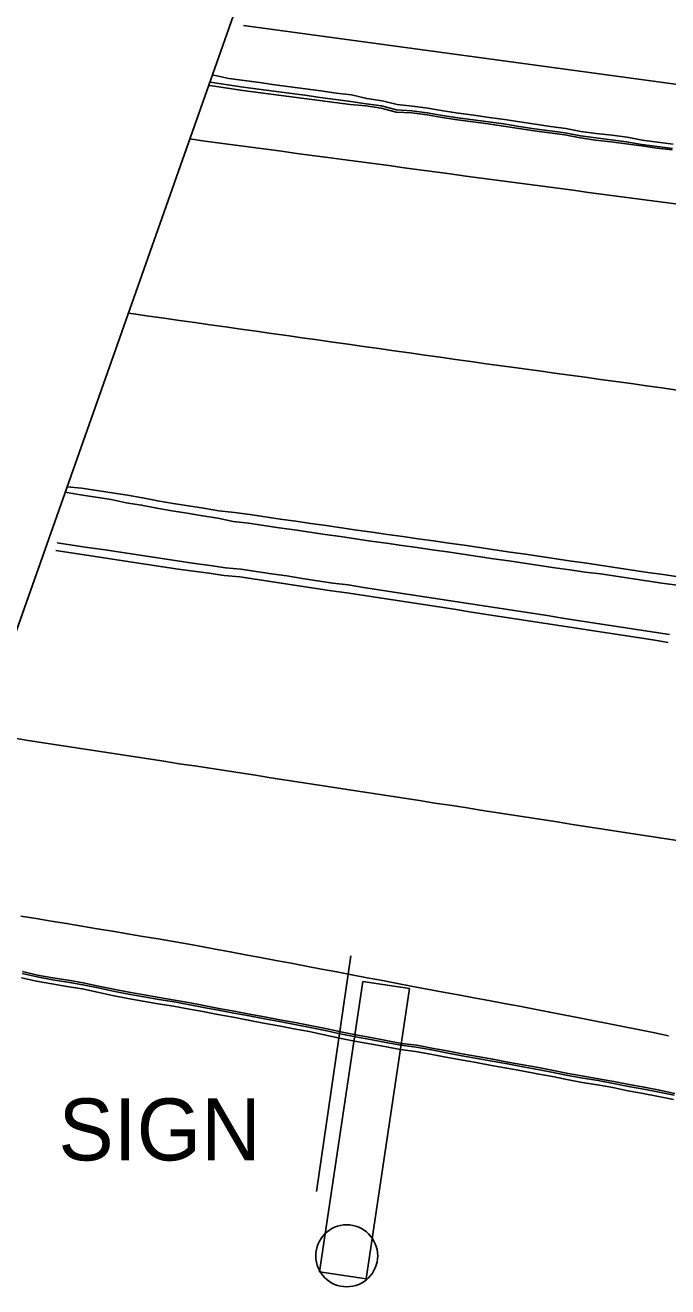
# Model space of a CAD drawing. Extents: x 1901471 to 1963503, y 756461 to 799997.
# Drawn here: x 1941032.1 to 1941073.6, y 780387.2 to 780468.7 of the extents above; entities that cross this region are included whole.
import ezdxf

# ---------------------------------------------------------------- set-up
doc = ezdxf.new("R2010")
doc.units = 0
for name, color, linetype in [('Default', 7, 'Continuous'), ('RD_EX_Bldg', 7, 'Continuous'), ('RD_EX_BldgApp', 7, 'Continuous'), ('RD_EX_Bridge', 7, 'Continuous'), ('RD_EX_Conc', 7, 'Continuous'), ('RD_EX_GuardRail', 7, 'Continuous'), ('RD_EX_Road', 7, 'Continuous'), ('RD_EX_UT', 7, 'Continuous')]:
    doc.layers.add(name, color=color, linetype=linetype)

# ---------------------------------------------------------------- blocks, each defined once
blk = doc.blocks.new('OP')
at = {"layer": 'Default'}
for start, end in [(90, 270), (270, 90)]:
    blk.add_arc((0, 0), 0.127, start, end, dxfattribs=at)

msp = doc.modelspace()

# ---------------------------------------------------------------- linework, layer by layer
at = {"layer": 'RD_EX_Bldg'}
msp.add_lwpolyline([(1941053.15, 780408.6), (1941050.94, 780393.38)], dxfattribs=at)
at = {"layer": 'RD_EX_BldgApp'}
msp.add_lwpolyline([(1941053.93, 780406.94), (1941051.13, 780388.2), (1941054.15, 780387.75), (1941056.94, 780406.49)], close=True, dxfattribs=at)
at = {"layer": 'RD_EX_Bridge'}
msp.add_lwpolyline([(1940781.43, 780508.5), (1940836.05, 780500.76), (1940891.91, 780492.77), (1940921.39, 780488.51), (1940956.52, 780483.54), (1940983.25, 780479.64), (1941021.4, 780473.85), (1941045.95, 780470.41), (1941022.38, 780403.6), (1941009.13, 780405.7), (1940966.13, 780411.91), (1940923.46, 780417.99), (1940884.38, 780423.8), (1940850.55, 780428.74), (1940814.56, 780433.94), (1940780.35, 780438.96), (1940757.53, 780442)], close=True, dxfattribs=at)
at = {"layer": 'RD_EX_Conc'}
for points in [[(1941073.92, 780460.64), (1941072.92, 780460.76), (1941071.93, 780460.9), (1941070.94, 780461.04), (1941069.95, 780461.17), (1941068.96, 780461.28), (1941067.97, 780461.42), (1941066.98, 780461.61), (1941065.99, 780461.74), (1941065, 780461.87), (1941064.01, 780462.02), (1941063.02, 780462.18), (1941062.03, 780462.32), (1941061.04, 780462.46), (1941060.05, 780462.59), (1941059.06, 780462.73), (1941058.08, 780462.9), (1941057.09, 780463.04), (1941056.08, 780463.09), (1941055.11, 780463.35), (1941054.12, 780463.49), (1941053.12, 780463.58), (1941052.13, 780463.7), (1941051.14, 780463.83), (1941050.15, 780463.96), (1941049.16, 780464.1), (1941048.16, 780464.23), (1941047.17, 780464.36), (1941046.18, 780464.49), (1941045.19, 780464.64), (1941044.2, 780464.78), (1941043.97, 780464.81)], [(1941073.93, 780460.74), (1941072.94, 780460.87), (1941071.95, 780461), (1941070.96, 780461.17), (1941069.97, 780461.3), (1941068.98, 780461.42), (1941067.98, 780461.55), (1941067, 780461.74), (1941066.01, 780461.87), (1941065.02, 780462), (1941064.03, 780462.15), (1941063.04, 780462.32), (1941062.05, 780462.45), (1941061.06, 780462.59), (1941060.07, 780462.72), (1941059.08, 780462.87), (1941058.09, 780463.04), (1941057.1, 780463.17), (1941056.1, 780463.23), (1941055.13, 780463.49), (1941054.14, 780463.63), (1941053.15, 780463.78), (1941052.16, 780463.91), (1941051.17, 780464.04), (1941050.18, 780464.17), (1941049.18, 780464.31), (1941048.19, 780464.44), (1941047.2, 780464.57), (1941046.21, 780464.7), (1941045.22, 780464.85), (1941044.23, 780465), (1941044.05, 780465.02)], [(1941073.97, 780461.02), (1941072.97, 780461.14), (1941071.98, 780461.27), (1941071, 780461.46), (1941070.01, 780461.6), (1941069.01, 780461.71), (1941068.02, 780461.84), (1941067.04, 780462.03), (1941066.05, 780462.16), (1941065.06, 780462.3), (1941064.07, 780462.45), (1941063.08, 780462.61), (1941062.09, 780462.74), (1941061.1, 780462.88), (1941060.11, 780463.02), (1941059.12, 780463.16), (1941058.13, 780463.33), (1941057.14, 780463.46), (1941056.15, 780463.57), (1941055.17, 780463.82), (1941054.18, 780463.96), (1941053.21, 780464.2), (1941052.21, 780464.32), (1941051.22, 780464.46), (1941050.23, 780464.59), (1941049.24, 780464.72), (1941048.25, 780464.85), (1941047.26, 780464.99), (1941046.27, 780465.12), (1941045.28, 780465.26), (1941044.3, 780465.48), (1941044.21, 780465.5)], [(1941034.71, 780438.54), (1941035.7, 780438.38), (1941036.69, 780438.23), (1941037.67, 780438.07), (1941038.65, 780437.86), (1941039.64, 780437.71), (1941040.62, 780437.5), (1941041.6, 780437.33), (1941042.59, 780437.18), (1941043.58, 780437.02), (1941044.57, 780436.87), (1941045.55, 780436.65), (1941046.54, 780436.54), (1941047.53, 780436.39), (1941048.52, 780436.24), (1941049.51, 780436.11), (1941050.5, 780435.96), (1941051.49, 780435.81), (1941052.48, 780435.67), (1941053.46, 780435.52), (1941054.45, 780435.37), (1941055.45, 780435.24), (1941056.44, 780435.1), (1941057.43, 780434.96), (1941058.42, 780434.82), (1941059.4, 780434.68), (1941060.39, 780434.53), (1941061.38, 780434.39), (1941062.37, 780434.24), (1941063.36, 780434.1), (1941064.35, 780433.95), (1941065.34, 780433.81), (1941066.33, 780433.66), (1941067.31, 780433.52), (1941068.3, 780433.38), (1941069.29, 780433.26), (1941070.28, 780433.11), (1941071.27, 780432.96), (1941072.25, 780432.82), (1941073.24, 780432.67), (1941074.23, 780432.53)], [(1941073.73, 780429.35), (1941072.75, 780429.5), (1941072.75, 780429.5), (1941071.76, 780429.65), (1941070.77, 780429.81), (1941069.78, 780429.96), (1941068.79, 780430.11), (1941067.8, 780430.26), (1941066.82, 780430.41), (1941065.83, 780430.57), (1941064.84, 780430.72), (1941063.85, 780430.87), (1941062.86, 780431.02), (1941061.87, 780431.18), (1941060.89, 780431.33), (1941059.9, 780431.48), (1941058.91, 780431.63), (1941057.92, 780431.79), (1941056.93, 780431.94), (1941055.94, 780432.09), (1941054.96, 780432.24), (1941053.97, 780432.39), (1941052.98, 780432.55), (1941051.99, 780432.67), (1941051, 780432.82), (1941050.01, 780432.97), (1941049.02, 780433.13), (1941048.03, 780433.28), (1941047.04, 780433.43), (1941046.05, 780433.58), (1941045.06, 780433.66), (1941044.07, 780433.81), (1941043.07, 780433.94), (1941042.08, 780434.08), (1941041.1, 780434.23), (1941040.11, 780434.38), (1941039.12, 780434.53), (1941038.13, 780434.68), (1941037.14, 780434.83), (1941036.15, 780434.98), (1941035.16, 780435.13), (1941034.18, 780435.28)], [(1941031.88, 780407.19), (1941032.85, 780406.96), (1941033.84, 780406.79), (1941034.82, 780406.62), (1941035.81, 780406.46), (1941036.79, 780406.25), (1941037.77, 780406.04), (1941038.75, 780405.85), (1941039.73, 780405.68), (1941040.72, 780405.5), (1941041.71, 780405.35), (1941042.6, 780405.18), (1941043.59, 780405), (1941044.57, 780404.81), (1941045.55, 780404.63), (1941046.53, 780404.45), (1941047.52, 780404.26), (1941048.5, 780404.08), (1941049.48, 780403.89), (1941050.46, 780403.71), (1941051.44, 780403.51), (1941052.42, 780403.29), (1941053.4, 780403.1), (1941054.38, 780402.92), (1941055.36, 780402.74), (1941056.34, 780402.56), (1941057.33, 780402.43), (1941058.31, 780402.25), (1941059.29, 780402.06), (1941060.27, 780401.88), (1941061.26, 780401.71), (1941062.24, 780401.52), (1941063.23, 780401.34), (1941064.21, 780401.17), (1941065.19, 780400.98), (1941066.18, 780400.8), (1941067.11, 780400.61), (1941068.1, 780400.43), (1941069.08, 780400.26), (1941070.07, 780400.09), (1941070.07, 780400.09), (1941071.05, 780399.89), (1941072.03, 780399.72), (1941073.02, 780399.52), (1941074, 780399.33)], [(1941074.05, 780399.6), (1941073.07, 780399.8), (1941072.09, 780399.99), (1941071.1, 780400.16), (1941070.12, 780400.36), (1941070.12, 780400.36), (1941069.14, 780400.54), (1941068.15, 780400.7), (1941067.17, 780400.88), (1941066.23, 780401.07), (1941065.24, 780401.25), (1941064.26, 780401.44), (1941063.28, 780401.62), (1941062.29, 780401.8), (1941061.31, 780401.98), (1941060.32, 780402.15), (1941059.34, 780402.33), (1941058.36, 780402.52), (1941057.38, 780402.7), (1941056.39, 780402.83), (1941055.41, 780403.01), (1941054.43, 780403.19), (1941053.46, 780403.38), (1941052.47, 780403.56), (1941051.5, 780403.78), (1941050.52, 780403.98), (1941049.53, 780404.16), (1941048.55, 780404.35), (1941047.57, 780404.54), (1941046.59, 780404.72), (1941045.6, 780404.9), (1941044.62, 780405.09), (1941043.64, 780405.27), (1941042.65, 780405.46), (1941041.75, 780405.62), (1941040.76, 780405.78), (1941039.78, 780405.96), (1941038.79, 780406.13), (1941037.81, 780406.32), (1941036.83, 780406.53), (1941035.85, 780406.73), (1941034.87, 780406.9), (1941033.88, 780407.06), (1941032.9, 780407.24), (1941031.92, 780407.46)], [(1941074.08, 780399.72), (1941073.09, 780399.92), (1941072.11, 780400.12), (1941071.13, 780400.29), (1941070.15, 780400.48), (1941070.15, 780400.48), (1941069.16, 780400.66), (1941068.18, 780400.83), (1941067.19, 780401), (1941066.25, 780401.19), (1941065.27, 780401.38), (1941064.28, 780401.56), (1941063.3, 780401.74), (1941062.32, 780401.92), (1941061.33, 780402.11), (1941060.35, 780402.27), (1941059.37, 780402.46), (1941058.38, 780402.64), (1941057.41, 780402.83), (1941056.42, 780402.95), (1941055.43, 780403.13), (1941054.45, 780403.32), (1941053.48, 780403.5), (1941052.5, 780403.69), (1941051.52, 780403.9), (1941050.54, 780404.1), (1941049.56, 780404.29), (1941048.57, 780404.47), (1941047.59, 780404.66), (1941046.61, 780404.84), (1941045.63, 780405.02), (1941044.64, 780405.21), (1941043.66, 780405.39), (1941042.68, 780405.58), (1941041.77, 780405.74), (1941040.78, 780405.9), (1941039.8, 780406.08), (1941038.82, 780406.25), (1941037.83, 780406.44), (1941036.85, 780406.65), (1941035.87, 780406.85), (1941034.89, 780407.02), (1941033.9, 780407.18), (1941032.92, 780407.36), (1941031.94, 780407.58)]]:
    msp.add_lwpolyline(points, dxfattribs=at)
at = {"layer": 'RD_EX_GuardRail'}
msp.add_lwpolyline([(1941176.71, 780450.67), (1941159.7, 780452.98), (1941137.69, 780455.65), (1941116.53, 780458.37), (1941095.96, 780461.53), (1941074.74, 780464.8), (1941046.22, 780468.68)], dxfattribs=at)
at = {"layer": 'RD_EX_Road'}
for points in [[(1941042.75, 780461.35), (1941043.73, 780461.22), (1941044.72, 780461.09), (1941045.71, 780460.95), (1941046.7, 780460.82), (1941047.69, 780460.69), (1941048.68, 780460.56), (1941049.67, 780460.42), (1941050.66, 780460.29), (1941051.66, 780460.16), (1941052.65, 780460.02), (1941053.64, 780459.89), (1941054.63, 780459.76), (1941055.62, 780459.63), (1941056.61, 780459.49), (1941057.6, 780459.36), (1941058.59, 780459.23), (1941059.58, 780459.1), (1941060.58, 780458.96), (1941061.57, 780458.83), (1941062.56, 780458.7), (1941063.55, 780458.57), (1941064.54, 780458.43), (1941065.53, 780458.3), (1941066.52, 780458.17), (1941067.51, 780458.04), (1941068.51, 780457.9), (1941069.5, 780457.77), (1941070.49, 780457.64), (1941071.48, 780457.51), (1941072.47, 780457.37), (1941073.46, 780457.24), (1941074.45, 780457.11)], [(1941074.24, 780445.14), (1941073.25, 780445.28), (1941072.26, 780445.41), (1941071.27, 780445.55), (1941070.28, 780445.69), (1941069.29, 780445.82), (1941068.3, 780445.96), (1941067.31, 780446.1), (1941066.32, 780446.23), (1941065.33, 780446.37), (1941064.34, 780446.5), (1941063.88, 780446.57), (1941062.89, 780446.71), (1941061.9, 780446.84), (1941060.91, 780446.98), (1941059.92, 780447.12), (1941058.93, 780447.26), (1941057.94, 780447.4), (1941056.95, 780447.54), (1941055.96, 780447.68), (1941054.97, 780447.82), (1941053.98, 780447.96), (1941052.99, 780448.1), (1941052, 780448.24), (1941051.01, 780448.38), (1941050.02, 780448.52), (1941049.03, 780448.66), (1941048.04, 780448.8), (1941047.05, 780448.93), (1941046.06, 780449.07), (1941045.07, 780449.21), (1941044.08, 780449.35), (1941043.09, 780449.49), (1941042.1, 780449.63), (1941041.11, 780449.77), (1941040.12, 780449.91), (1941039.13, 780450.05), (1941038.78, 780450.1)], [(1941034.83, 780438.88), (1941035.77, 780438.81), (1941036.75, 780438.65), (1941037.74, 780438.49), (1941038.73, 780438.34), (1941039.71, 780438.18), (1941040.69, 780437.98), (1941041.68, 780437.81), (1941042.67, 780437.65), (1941043.65, 780437.5), (1941044.64, 780437.34), (1941045.64, 780437.22), (1941046.63, 780437.11), (1941047.62, 780436.96), (1941048.6, 780436.81), (1941049.6, 780436.68), (1941050.58, 780436.53), (1941051.57, 780436.38), (1941052.56, 780436.24), (1941053.55, 780436.09), (1941054.54, 780435.95), (1941055.53, 780435.82), (1941056.52, 780435.68), (1941057.51, 780435.54), (1941058.5, 780435.39), (1941059.49, 780435.25), (1941060.47, 780435.11), (1941061.46, 780434.96), (1941062.45, 780434.82), (1941063.44, 780434.67), (1941064.43, 780434.53), (1941065.42, 780434.38), (1941066.41, 780434.24), (1941067.4, 780434.09), (1941068.39, 780433.95), (1941069.37, 780433.81), (1941070.36, 780433.65), (1941071.34, 780433.51), (1941072.33, 780433.36), (1941073.32, 780433.22), (1941074.31, 780433.08)], [(1941073.66, 780428.84), (1941072.67, 780429), (1941071.68, 780429.15), (1941070.69, 780429.3), (1941069.7, 780429.45), (1941068.71, 780429.61), (1941067.73, 780429.76), (1941066.74, 780429.91), (1941065.75, 780430.06), (1941064.76, 780430.22), (1941063.77, 780430.37), (1941062.78, 780430.52), (1941061.8, 780430.67), (1941060.81, 780430.82), (1941059.82, 780430.98), (1941058.83, 780431.13), (1941057.84, 780431.28), (1941056.85, 780431.43), (1941055.87, 780431.59), (1941054.88, 780431.74), (1941053.89, 780431.89), (1941052.9, 780432.04), (1941051.91, 780432.17), (1941050.92, 780432.32), (1941049.93, 780432.47), (1941048.94, 780432.62), (1941047.96, 780432.77), (1941046.97, 780432.93), (1941045.98, 780433.08), (1941044.98, 780433.16), (1941043.99, 780433.31), (1941043, 780433.44), (1941042.01, 780433.58), (1941041.02, 780433.73), (1941040.03, 780433.88), (1941039.04, 780434.03), (1941038.05, 780434.18), (1941037.07, 780434.33), (1941036.08, 780434.48), (1941035.09, 780434.63), (1941034.1, 780434.78)], [(1941031.19, 780422.69), (1941032.18, 780422.53), (1941033.16, 780422.38), (1941034.15, 780422.23), (1941035.14, 780422.08), (1941036.13, 780421.93), (1941037.12, 780421.77), (1941038.11, 780421.62), (1941039.09, 780421.47), (1941040.08, 780421.32), (1941041.07, 780421.17), (1941042.06, 780421.01), (1941043.05, 780420.86), (1941044.04, 780420.71), (1941045.02, 780420.56), (1941046.01, 780420.41), (1941047, 780420.26), (1941047.99, 780420.1), (1941048.98, 780419.95), (1941049.97, 780419.8), (1941050.95, 780419.65), (1941051.94, 780419.5), (1941052.93, 780419.34), (1941053.92, 780419.19), (1941054.91, 780419.04), (1941055.9, 780418.89), (1941056.6, 780418.78), (1941057.59, 780418.63), (1941058.58, 780418.47), (1941059.56, 780418.32), (1941060.55, 780418.17), (1941061.54, 780418.01), (1941062.53, 780417.86), (1941063.52, 780417.71), (1941064.5, 780417.55), (1941065.49, 780417.4), (1941066.48, 780417.25), (1941067.47, 780417.09), (1941068.46, 780416.94), (1941069.45, 780416.79), (1941070.43, 780416.63), (1941071.42, 780416.48), (1941072.41, 780416.33), (1941073.4, 780416.17), (1941074.39, 780416.02)], [(1941073.67, 780403.44), (1941072.69, 780403.64), (1941071.71, 780403.84), (1941070.73, 780404.03), (1941069.75, 780404.23), (1941068.77, 780404.42), (1941067.79, 780404.62), (1941066.99, 780404.78), (1941066, 780404.96), (1941065.02, 780405.15), (1941064.04, 780405.34), (1941063.06, 780405.52), (1941062.07, 780405.71), (1941061.09, 780405.89), (1941060.11, 780406.08), (1941059.13, 780406.26), (1941057.16, 780406.63), (1941056.18, 780406.82), (1941055.2, 780407), (1941054.21, 780407.19), (1941053.23, 780407.38), (1941052.25, 780407.56), (1941051.26, 780407.75), (1941050.28, 780407.93), (1941049.3, 780408.12), (1941048.32, 780408.3), (1941047.33, 780408.49), (1941046.35, 780408.67), (1941045.37, 780408.86), (1941044.39, 780409.04), (1941043.4, 780409.23), (1941042.69, 780409.36), (1941041.7, 780409.53), (1941040.72, 780409.69), (1941039.73, 780409.86), (1941038.74, 780410.02), (1941037.76, 780410.19), (1941036.77, 780410.35), (1941035.79, 780410.52), (1941034.8, 780410.68), (1941033.81, 780410.84), (1941032.83, 780411.01), (1941031.84, 780411.17)]]:
    msp.add_lwpolyline(points, dxfattribs=at)

# ---------------------------------------------------------------- block references
at = {"layer": 'RD_EX_UT', "xscale": 15.748031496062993, "yscale": 15.748031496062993}
msp.add_blockref('OP', (1941052.89, 780389.23), dxfattribs=at)

# ---------------------------------------------------------------- texts
at = {"layer": 'RD_EX_Road'}
msp.add_text('SIGN', height=4, dxfattribs=at).set_placement((1941034.27, 780395.39))

doc.saveas('drawing.dxf')
